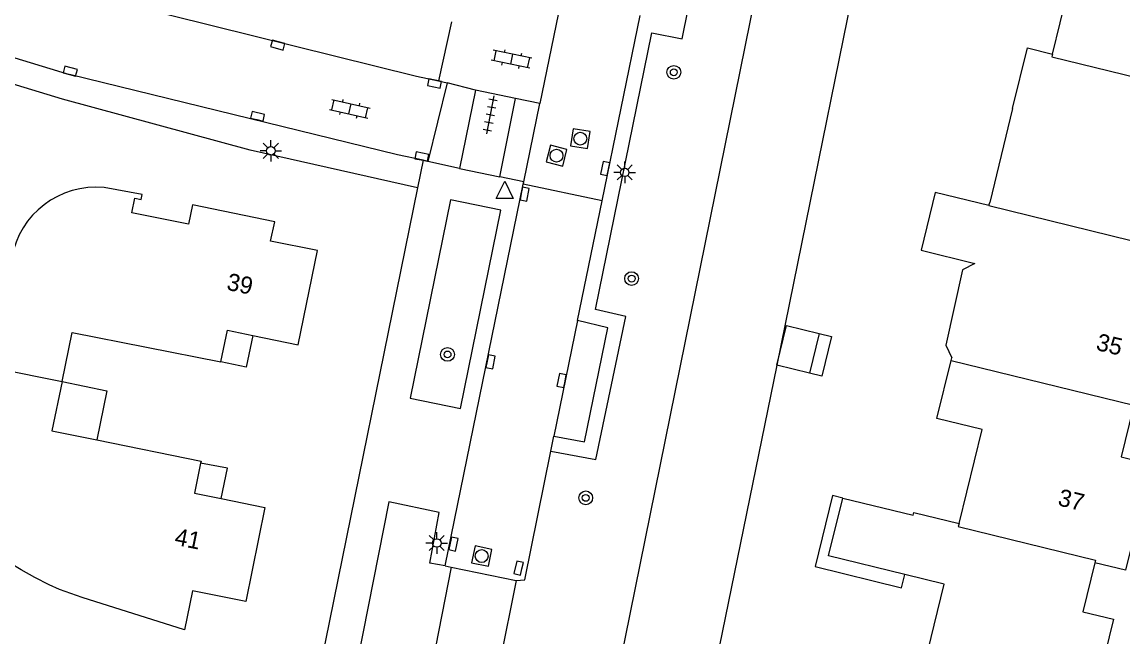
# Model space of a CAD drawing. Extents: x 124000 to 128010, y 398999 to 403000.
# Drawn here: x 127891.6 to 127955.8, y 399417.7 to 399453.6 of the extents above; entities that cross this region are included whole.
import ezdxf

# ---------------------------------------------------------------- set-up
doc = ezdxf.new("R2010")
doc.units = 0
for name, color, linetype in [('gg-afsc-erfafscheiding', 7, 'Continuous'), ('gg-anno-huisnummerreeks BGT', 7, 'Continuous'), ('gg-bbg-gedigitaliseerde bebouwing', 7, 'Continuous'), ('gg-bbg-gedigitaliseerde bijgebouw', 7, 'Continuous'), ('gg-bbg-hoofdgebouw', 7, 'Continuous'), ('gg-bbg-luifel en loopbrug', 7, 'Continuous'), ('gg-bbg-onder overbouw', 7, 'Continuous'), ('gg-bbg-pand overbouw', 7, 'Continuous'), ('gg-bbg-tussenscheiding', 7, 'Continuous'), ('gg-knt-verharding', 7, 'Continuous'), ('gg-knt-verharding nz', 7, 'Continuous'), ('gt-grn-groengrens', 7, 'Continuous'), ('gt-grn-weggrens', 7, 'Continuous'), ('gt-symb-boom', 7, 'Continuous'), ('gt-symb-klinker verharding', 7, 'Continuous'), ('gt-symb-kolk', 7, 'Continuous'), ('gt-symb-lichtmast', 7, 'Continuous'), ('gt-symb-rioolschacht', 7, 'Continuous'), ('gt-symb-tegel verharding', 7, 'Continuous'), ('gt-symb-waterafsluiter', 7, 'Continuous')]:
    doc.layers.add(name, color=color, linetype=linetype)

# ---------------------------------------------------------------- blocks, each defined once
blk = doc.blocks.new('gt0-KOLK')
at = {"layer": 'gt-symb-kolk'}
blk.add_lwpolyline([(0, 0), (0.375, 0), (0.375, 0.4), (-0.375, 0.4), (-0.375, 0), (0, 0)], dxfattribs=at)
blk = doc.blocks.new('gt0-BOOM')
at = {"layer": 'gt-symb-boom'}
for radius in [0.4, 0.2]:
    blk.add_circle((0, 0), radius, dxfattribs=at)
blk = doc.blocks.new('gt0-RS')
at = {"layer": 'gt-symb-rioolschacht'}
blk.add_lwpolyline([(-0.5, -0.5), (0.5, -0.5), (0.5, 0.5), (-0.5, 0.5)], close=True, dxfattribs=at)
blk.add_circle((0, 0), 0.375, dxfattribs=at)
blk = doc.blocks.new('gt0-LMAST')
at = {"layer": 'gt-symb-lichtmast'}
for p, q in [((-0.182, 0.173), (-0.447, 0.438)), ((-0.005, 0.246), (-0.005, 0.621)), ((0.172, 0.173), (0.437, 0.438)), ((-0.255, -0.004), (-0.63, -0.004)), ((-0.182, -0.181), (-0.447, -0.446)), ((-0.005, -0.254), (-0.005, -0.629)), ((0.437, -0.446), (0.172, -0.181)), ((0.245, -0.004), (0.62, -0.004))]:
    blk.add_line(p, q, dxfattribs=at)
blk.add_circle((-0.005, -0.004), 0.25, dxfattribs=at)
blk = doc.blocks.new('gt0-TEG1')
at = {"layer": 'gt-symb-tegel verharding'}
for p, q in [((-1.125, 0), (1.125, 0)), ((-0.9, -0.25), (-0.9, 0.25)), ((-0.45, -0.25), (-0.45, 0.25)), ((0, -0.25), (0, 0.25)), ((0.45, -0.25), (0.45, 0.25)), ((0.9, -0.25), (0.9, 0.25))]:
    blk.add_line(p, q, dxfattribs=at)
blk = doc.blocks.new('gt0-KL1')
at = {"layer": 'gt-symb-klinker verharding'}
for p, q in [((-1.15, 0.3), (1.15, 0.3)), ((-1, -0.3), (-1, 0.3)), ((-0.5, 0.3), (-0.5, 0.45)), ((0, -0.3), (0, 0.3)), ((0.5, 0.3), (0.5, 0.45)), ((1, -0.3), (1, 0.3)), ((-1.15, -0.3), (1.15, -0.3)), ((-0.5, -0.45), (-0.5, -0.3)), ((0.5, -0.45), (0.5, -0.3))]:
    blk.add_line(p, q, dxfattribs=at)
blk = doc.blocks.new('gt0-WAFSL')
at = {"layer": 'gt-symb-waterafsluiter'}
for p, q in [((-0.5, -0.333), (0, 0.667)), ((0, 0.667), (0.5, -0.333)), ((0.5, -0.333), (-0.5, -0.333))]:
    blk.add_line(p, q, dxfattribs=at)

msp = doc.modelspace()

# ---------------------------------------------------------------- linework, layer by layer
at = {"layer": 'gg-afsc-erfafscheiding'}
msp.add_line((127935.626, 399433.59), (127928.165, 399396.966), dxfattribs=at)
msp.add_lwpolyline([(127942.773, 399472.766), (127940.94, 399463.572), (127941.682, 399463.338), (127935.626, 399433.59)], dxfattribs=at)
at = {"layer": 'gg-bbg-gedigitaliseerde bebouwing'}
for p, q in [((127949.379, 399448.552), (127948.039, 399443.061)), ((127947.998, 399442.895), (127948.039, 399443.061)), ((127945.789, 399433.855), (127945.829, 399434.02))]:
    msp.add_line(p, q, dxfattribs=at)
for points in [[(127951.705, 399451.727), (127953.043, 399457.23), (127949.838, 399458.007), (127950.696, 399461.539), (127955.066, 399460.477)], [(127949.379, 399448.552), (127950.239, 399452.084), (127951.705, 399451.727)], [(127947.998, 399442.895), (127944.861, 399443.661), (127944.037, 399440.286), (127947.174, 399439.52)], [(127947.174, 399439.52), (127946.46, 399439.144), (127945.489, 399434.75), (127945.829, 399434.02)], [(127946.252, 399424.354), (127947.594, 399429.836), (127944.963, 399430.479), (127945.789, 399433.855)], [(127943.089, 399421.387), (127938.65, 399422.473), (127939.474, 399425.839)], [(127939.474, 399425.839), (127943.582, 399424.833), (127943.622, 399424.998), (127946.252, 399424.354)], [(127944.044, 399415.319), (127945.388, 399420.824), (127943.089, 399421.387)]]:
    msp.add_lwpolyline(points, dxfattribs=at)
at = {"layer": 'gg-bbg-gedigitaliseerde bijgebouw'}
for p, q in [((127938.098, 399435.437), (127937.533, 399433.124)), ((127937.533, 399433.124), (127935.626, 399433.59))]:
    msp.add_line(p, q, dxfattribs=at)
msp.add_lwpolyline([(127935.626, 399433.59), (127936.193, 399435.902), (127938.098, 399435.437)], dxfattribs=at)
at = {"layer": 'gg-bbg-hoofdgebouw'}
for points in [[(127905.088, 399435.324), (127907.722, 399434.776), (127908.865, 399440.271), (127906.115, 399440.81), (127906.362, 399441.95), (127901.562, 399442.934), (127901.344, 399441.802), (127898.035, 399442.462), (127898.21, 399443.315), (127898.572, 399443.241), (127898.633, 399443.534), (127896.426, 399443.939)], [(127893.967, 399432.624), (127894.557, 399435.498), (127903.223, 399433.771)], [(127893.967, 399432.624), (127893.38, 399429.765), (127895.999, 399429.231)], [(127956.402, 399431.088), (127955.699, 399428.235), (127957.467, 399427.799), (127955.947, 399421.624), (127954.178, 399422.06)], [(127895.999, 399429.231), (127902.071, 399427.993), (127902.047, 399427.872)], [(127903.247, 399425.802), (127905.792, 399425.289), (127904.683, 399419.796), (127901.572, 399420.424), (127901.112, 399418.146)], [(127901.112, 399418.146), (127895.132, 399420.035), (127893.815, 399420.512), (127893.216, 399420.777), (127892.379, 399421.205), (127891.575, 399421.656), (127890.939, 399422.041), (127890.158, 399422.654), (127889.588, 399423.275), (127889.407, 399423.561)], [(127954.178, 399422.06), (127953.475, 399419.21), (127955.254, 399418.772), (127953.746, 399412.594), (127951.954, 399413.036)]]:
    msp.add_lwpolyline(points, dxfattribs=at)
msp.add_arc((127895.94, 399438.99), 4.973, 84.39494, 170.2751, dxfattribs=at)
at = {"layer": 'gg-bbg-luifel en loopbrug'}
for points in [[(127938.098, 399435.437), (127938.814, 399435.262), (127938.249, 399432.95), (127937.533, 399433.124)], [(127893.967, 399432.624), (127896.585, 399432.086), (127895.999, 399429.231)], [(127939.474, 399425.839), (127938.875, 399425.985), (127937.862, 399421.844), (127942.899, 399420.611), (127943.089, 399421.387)]]:
    msp.add_lwpolyline(points, dxfattribs=at)
at = {"layer": 'gg-bbg-onder overbouw'}
for points in [[(127903.223, 399433.771), (127903.61, 399435.631), (127905.088, 399435.324)], [(127902.047, 399427.872), (127901.693, 399426.116), (127903.247, 399425.802)]]:
    msp.add_lwpolyline(points, dxfattribs=at)
at = {"layer": 'gg-bbg-pand overbouw'}
for points in [[(127905.088, 399435.324), (127904.704, 399433.476), (127903.223, 399433.771)], [(127903.247, 399425.802), (127903.621, 399427.57), (127902.047, 399427.872)]]:
    msp.add_lwpolyline(points, dxfattribs=at)
at = {"layer": 'gg-bbg-tussenscheiding'}
msp.add_line((127887.68, 399433.905), (127893.967, 399432.624), dxfattribs=at)
for points in [[(127951.705, 399451.727), (127951.664, 399451.56), (127960.891, 399449.303), (127960.858, 399449.169)], [(127947.998, 399442.895), (127958.667, 399440.277), (127958.628, 399440.119)], [(127945.789, 399433.855), (127956.442, 399431.25), (127956.402, 399431.088)], [(127946.252, 399424.354), (127946.211, 399424.186), (127954.217, 399422.216), (127954.178, 399422.06)]]:
    msp.add_lwpolyline(points, dxfattribs=at)
at = {"layer": 'gg-knt-verharding'}
for p, q in [((127925.447, 399443.159), (127927.658, 399453.971)), ((127916.407, 399450.05), (127915.295, 399445.468)), ((127915.904, 399450.161), (127916.407, 399450.05)), ((127918.063, 399449.619), (127917.133, 399445.044)), ((127920.402, 399449.144), (127918.063, 399449.619)), ((127919.49, 399444.574), (127920.402, 399449.144)), ((127920.878, 399444.275), (127921.816, 399448.839)), ((127915.008, 399445.53), (127914.681, 399443.923)), ((127915.295, 399445.468), (127915.008, 399445.53)), ((127917.133, 399445.044), (127919.49, 399444.574)), ((127920.85, 399444.138), (127920.878, 399444.275)), ((127914.681, 399443.923), (127908.784, 399414.888)), ((127916.304, 399421.875), (127920.85, 399444.138)), ((127925.447, 399443.159), (127920.85, 399444.138)), ((127924.022, 399436.19), (127925.447, 399443.159)), ((127922.462, 399428.579), (127922.637, 399429.445)), ((127916.304, 399421.875), (127916.656, 399421.807)), ((127916.656, 399421.807), (127920.447, 399421.029)), ((127920.447, 399421.029), (127916.173, 399400.087))]:
    msp.add_line(p, q, dxfattribs=at)
for points in [[(127935.849, 399517.523), (127925.808, 399468.504), (127923.432, 399456.701), (127921.816, 399448.839)], [(127922.462, 399428.579), (127925.084, 399428.094), (127926.825, 399436.422), (127925.062, 399436.822), (127928.342, 399452.967), (127930.121, 399452.623), (127931.81, 399460.998), (127930.069, 399461.37), (127931.291, 399467.314), (127933.007, 399466.971), (127934.738, 399475.307), (127932.994, 399475.666), (127933.618, 399478.71), (127935.375, 399478.371), (127937.082, 399486.693), (127935.358, 399487.06), (127935.98, 399490.139), (127937.684, 399489.776), (127939.455, 399498.087), (127937.684, 399498.479), (127938.696, 399503.485)], [(127864.858, 399460.663), (127870.81, 399458.342), (127876.45, 399456.234), (127881.329, 399454.528), (127894.394, 399450.538)], [(127895.581, 399455.186), (127914.633, 399450.443), (127915.904, 399450.161)], [(127914.681, 399443.923), (127904.931, 399446.127), (127894, 399449.09), (127880.829, 399453.101), (127876.241, 399454.701)], [(127915.008, 399445.53), (127913.513, 399445.85), (127894.394, 399450.538)], [(127914.266, 399431.661), (127917.198, 399431.066), (127919.546, 399442.629), (127916.614, 399443.225), (127914.266, 399431.661)], [(127922.637, 399429.445), (127924.412, 399429.105), (127925.784, 399435.754), (127924.022, 399436.19)], [(127920.447, 399421.029), (127920.947, 399421.074), (127922.462, 399428.579)], [(127916.304, 399421.875), (127915.407, 399422.048), (127915.947, 399425.003), (127913.008, 399425.616), (127910.605, 399413.409), (127909.255, 399406.88)], [(127916.656, 399421.807), (127914.836, 399412.575), (127913.463, 399405.867)]]:
    msp.add_lwpolyline(points, dxfattribs=at)
at = {"layer": 'gg-knt-verharding nz'}
msp.add_line((127924.022, 399436.19), (127922.637, 399429.445), dxfattribs=at)
at = {"layer": 'gt-grn-groengrens'}
msp.add_line((127922.887, 399398.34), (127949.325, 399528.792), dxfattribs=at)
at = {"layer": 'gt-grn-weggrens'}
for p, q in [((127916.668, 399453.608), (127915.904, 399450.161)), ((127918.063, 399449.619), (127916.407, 399450.05)), ((127921.816, 399448.839), (127920.402, 399449.144)), ((127917.133, 399445.044), (127915.295, 399445.468)), ((127920.878, 399444.275), (127919.49, 399444.574))]:
    msp.add_line(p, q, dxfattribs=at)

# ---------------------------------------------------------------- block references
at = {"layer": 'gt-symb-boom'}
for p in [(127929.628, 399450.661), (127927.167, 399438.63), (127916.436, 399434.211), (127924.493, 399425.848)]:
    msp.add_blockref('gt0-BOOM', p, dxfattribs=at)
at = {"layer": 'gt-symb-klinker verharding'}
for p, rotation in [((127920.168, 399451.425), 168.28547478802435), ((127910.744, 399448.532), -13.063337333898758)]:
    msp.add_blockref('gt0-KL1', p, dxfattribs=dict(at, rotation=rotation))
at = {"layer": 'gt-symb-kolk'}
for p, rotation in [((127906.59, 399452.446), 164.86552497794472), ((127894.394, 399450.538), -14.95356475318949), ((127915.723, 399450.208), 167.82524886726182), ((127905.318, 399447.901), -12.827123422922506), ((127914.898, 399445.55), -11.65840162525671), ((127925.818, 399445.015), 78.52151796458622), ((127920.738, 399443.591), -101.47848203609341), ((127918.751, 399433.814), -101.47848203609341), ((127923.285, 399432.646), 78.22937399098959), ((127916.592, 399423.197), -102.2988551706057), ((127920.778, 399421.712), 77.46497664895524)]:
    msp.add_blockref('gt0-KOLK', p, dxfattribs=dict(at, rotation=rotation))
at = {"layer": 'gt-symb-lichtmast'}
for p in [(127906.145, 399446.087), (127926.77, 399444.831), (127915.812, 399423.218)]:
    msp.add_blockref('gt0-LMAST', p, dxfattribs=at)
at = {"layer": 'gt-symb-rioolschacht'}
for p, rotation in [((127924.175, 399446.79), 80.73547601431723), ((127922.79, 399445.805), 75.57446821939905), ((127918.43, 399422.452), 78.4092631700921)]:
    msp.add_blockref('gt0-RS', p, dxfattribs=dict(at, rotation=rotation))
at = {"layer": 'gt-symb-tegel verharding', "rotation": -100.71464389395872}
msp.add_blockref('gt0-TEG1', (127918.926, 399448.189), dxfattribs=at)
at = {"layer": 'gt-symb-waterafsluiter'}
msp.add_blockref('gt0-WAFSL', (127919.768, 399443.644), dxfattribs=at)

# ---------------------------------------------------------------- texts
at = {"layer": 'gg-anno-huisnummerreeks BGT'}
for s, rotation, p in [('39', 348.2, (127903.511, 399437.991)), ('35', 346.3, (127954.188, 399434.486)), ('37', 346.2, (127951.962, 399425.423)), ('41', 348.6, (127900.48, 399423.121))]:
    msp.add_text(s, height=1, rotation=rotation, dxfattribs=at).set_placement(p)

doc.saveas('drawing.dxf')
